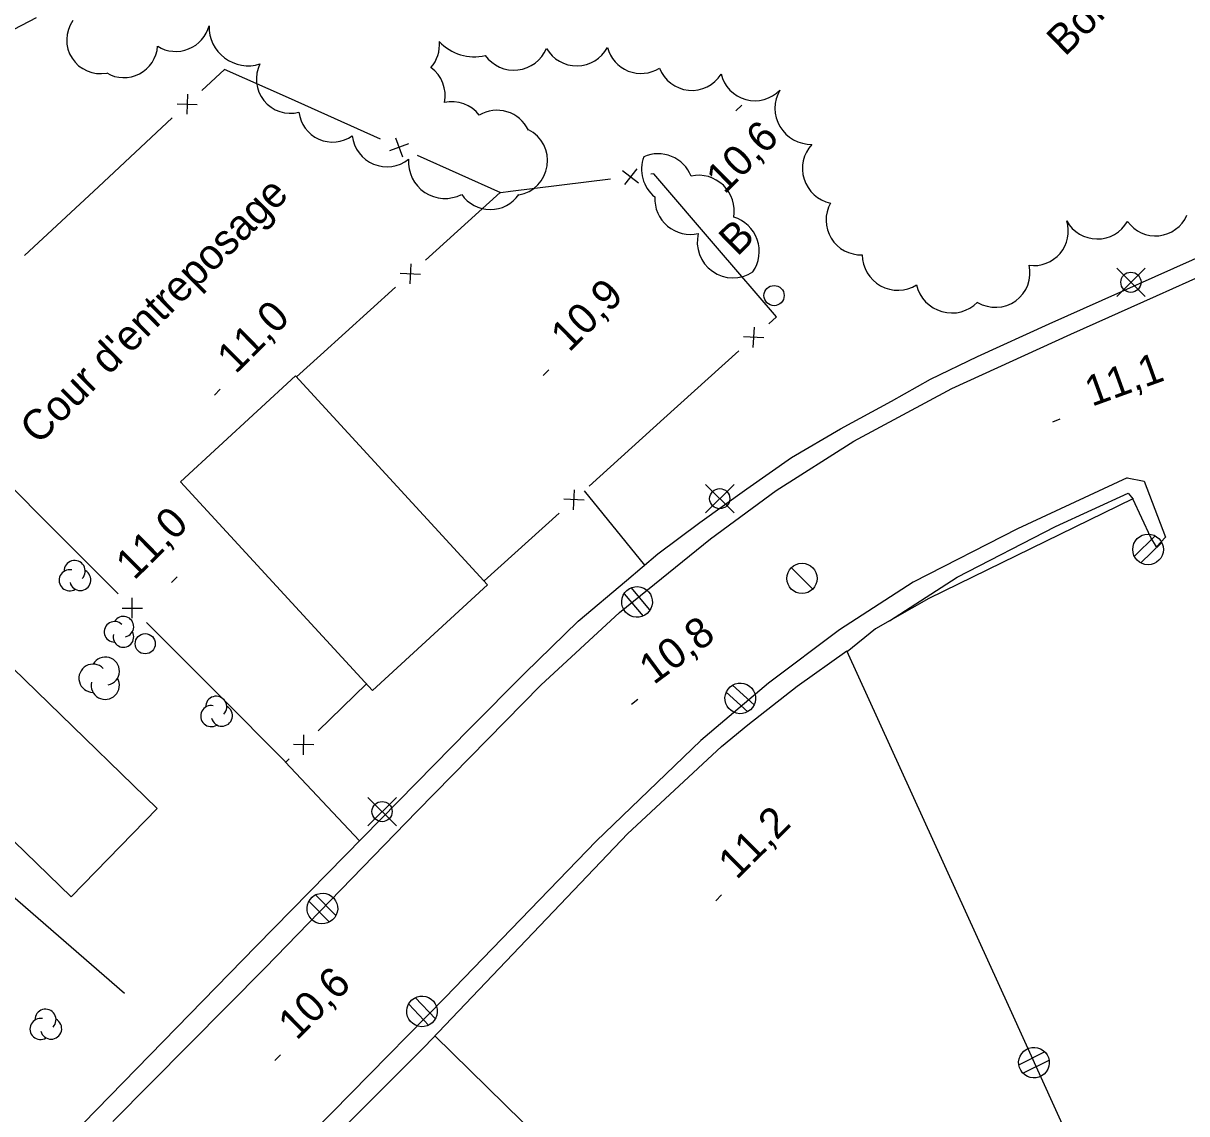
# Model space of a CAD drawing. Extents: x 381879 to 384696, y 5564785 to 5567594.
# Drawn here: x 383466.9 to 383582.2, y 5566096.7 to 5566204.7 of the extents above; entities that cross this region are included whole.
import ezdxf

# ---------------------------------------------------------------- set-up
doc = ezdxf.new("R2010")
doc.units = 0
for name, color, linetype in [('Niveau 19', 7, 'Continuous'), ('Niveau 21', 7, 'Continuous'), ('Niveau 22', 7, 'Continuous'), ('Niveau 3', 7, 'Continuous'), ('Niveau 31', 7, 'Continuous'), ('Niveau 36', 7, 'Continuous'), ('Niveau 37', 7, 'Continuous'), ('Niveau 44', 7, 'Continuous'), ('Niveau 52', 7, 'Continuous'), ('Niveau 57', 7, 'Continuous')]:
    doc.layers.add(name, color=color, linetype=linetype)

msp = doc.modelspace()

# ---------------------------------------------------------------- linework, layer by layer
at = {"layer": 'Niveau 19'}
for points in [[(383528.49, 5566151.01), (383522.53, 5566158.37)], [(383500.23, 5566123.69), (383500.23, 5566123.69), (383492.87, 5566131.52)]]:
    msp.add_lwpolyline(points, dxfattribs=at)
at = {"layer": 'Niveau 21'}
for points in [[(383475.8, 5566095.9), (383490.9, 5566111.1), (383505.9, 5566126.6), (383518.2, 5566139.1), (383526, 5566146.3), (383535, 5566153.6), (383541.5, 5566158.4), (383549.2, 5566163.3), (383558.9, 5566168.5), (383570.7, 5566173.9), (383579.2, 5566177.7), (383598.6, 5566186.4), (383615.2, 5566194), (383635.7, 5566203.4), (383656.8, 5566213), (383679.9, 5566223.4), (383700.8, 5566232.9), (383723.9, 5566243.3), (383746.1, 5566253.5), (383766.2, 5566262.9), (383782.3, 5566270.5), (383795.9, 5566277.2), (383813.8, 5566285.8), (383829.7, 5566293.8)], [(383576.28, 5566159.65), (383565.4, 5566154.6), (383555.08, 5566149.31), (383547.78, 5566144.61), (383540.75, 5566139.32), (383534.05, 5566133.64), (383523.68, 5566123.66), (383508.73, 5566108.16), (383490.03, 5566089.16), (383471.9, 5566070.2), (383461.53, 5566059.56)]]:
    msp.add_lwpolyline(points, dxfattribs=at)
at = {"layer": 'Niveau 22'}
for points in [[(383369.84, 5566176.14), (383373.56, 5566176.86), (383379.6, 5566176.11), (383387.04, 5566174.32), (383393.92, 5566171.79), (383400.03, 5566169.71), (383406.56, 5566169.68), (383414.5, 5566171.86), (383426.09, 5566178.5), (383436.38, 5566185.34), (383446.28, 5566192.6), (383455.84, 5566198.5), (383465.26, 5566203.7), (383468.25, 5566205.27)], [(383511.14, 5566134.8), (383516.6, 5566140.29), (383521.9, 5566145.47), (383526.67, 5566149.48), (383529.79, 5566152.11), (383533.96, 5566155.23), (383538.59, 5566158.55), (383543.03, 5566161.66), (383547.89, 5566164.52), (383552.92, 5566167.24), (383556.8, 5566169.44), (383561.45, 5566171.69), (383568.55, 5566174.9), (383586.14, 5566182.78), (383615.01, 5566196.02)], [(383476.95, 5566108.57), (383459.83, 5566123.43), (383445.12, 5566135.02), (383433.3, 5566146.55), (383423.86, 5566157.71), (383417.2, 5566165.42), (383412.95, 5566168.32), (383410.49, 5566170.76)], [(383552.75, 5566145.49), (383559.45, 5566149.81), (383569.18, 5566154.82), (383576.37, 5566158.12), (383576.86, 5566157.54)], [(383543.6, 5566139), (383548.5, 5566142.5)], [(383526.78, 5566124.4), (383536.08, 5566133.04), (383538.7, 5566135.2), (383543.6, 5566139)], [(383414.56, 5566036.19), (383435.49, 5566057.53), (383462.29, 5566084.88), (383490, 5566113.26), (383511.14, 5566134.8)], [(383485, 5566081.5), (383487.6, 5566084.2), (383506.7, 5566103.3), (383526.81, 5566124.43)]]:
    msp.add_lwpolyline(points, dxfattribs=at)
at = {"layer": 'Niveau 3'}
for p, q in [((383537.53, 5566196.01), (383538.1, 5566196.58)), ((383518.42, 5566169.79), (383518.99, 5566170.36)), ((383485.88, 5566167.86), (383486.45, 5566168.43)), ((383568.9, 5566165.2), (383569.64, 5566165.51)), ((383481.6, 5566149.27), (383482.17, 5566149.84)), ((383527.19, 5566137.23), (383527.82, 5566137.72)), ((383535.52, 5566117.76), (383536.09, 5566118.33)), ((383491.85, 5566101.93), (383492.42, 5566102.5))]:
    msp.add_line(p, q, dxfattribs=at)
at = {"layer": 'Niveau 31'}
for points in [[(383493.9, 5566169.75), (383512.92, 5566149.07), (383501.53, 5566138.59), (383482.5, 5566159.25)], [(383458.69, 5566147.75), (383480.19, 5566126.89), (383471.69, 5566118.13), (383450.19, 5566138.99)]]:
    msp.add_lwpolyline(points, close=True, dxfattribs=at)
at = {"layer": 'Niveau 36'}
for p, q in [((383578.07, 5566180.44), (383575.25, 5566177.62)), ((383578.07, 5566177.62), (383575.25, 5566180.44)), ((383537.34, 5566159), (383534.52, 5566156.18)), ((383537.34, 5566156.18), (383534.52, 5566159)), ((383579.04, 5566153.9), (383576.98, 5566151.86)), ((383577.64, 5566151.22), (383579.7, 5566153.26)), ((383545.14, 5566148.63), (383543.02, 5566150.75)), ((383529.01, 5566146.57), (383527.14, 5566148.78)), ((383526.45, 5566148.17), (383528.32, 5566145.96)), ((383536.57, 5566138.42), (383538.72, 5566136.47)), ((383539.33, 5566137.16), (383537.18, 5566139.11)), ((383503.89, 5566128), (383501.07, 5566125.18)), ((383503.89, 5566125.18), (383501.07, 5566128)), ((383495.22, 5566117.7), (383497.26, 5566115.64)), ((383497.9, 5566116.3), (383495.86, 5566118.36)), ((383507.75, 5566106.05), (383505.76, 5566108.16)), ((383505.11, 5566107.51), (383507.1, 5566105.4)), ((383568.11, 5566102.78), (383565.52, 5566101.47)), ((383565.95, 5566100.66), (383568.54, 5566101.97))]:
    msp.add_line(p, q, dxfattribs=at)
for centre, radius in [((383576.65, 5566179.03), 1), ((383541.3, 5566177.71), 1), ((383535.92, 5566157.59), 1), ((383578.35, 5566152.56), 1.52), ((383544.07, 5566149.69), 1.5), ((383479.01, 5566143.22), 1), ((383502.47, 5566126.59), 1)]:
    msp.add_circle(centre, radius, dxfattribs=at)
for centre, major_axis, ratio in [((383527.73, 5566147.36), (-1.21, 0.92), 0.999875), ((383537.95, 5566137.8), (-1.21, 0.91), 0.999874), ((383496.56, 5566116.99), (1.22, -0.9), 0.999874), ((383506.43, 5566106.79), (-1.21, 0.91), 0.999874), ((383567.04, 5566101.72), (-1.21, 0.91), 0.999874)]:
    msp.add_ellipse(centre, major_axis=major_axis, ratio=ratio, dxfattribs=at)
at = {"layer": 'Niveau 37'}
for p, q in [((383483.19, 5566197.67), (383483.12, 5566195.67)), ((383482.16, 5566196.7), (383484.16, 5566196.63)), ((383505.09, 5566192.76), (383503.22, 5566192.04)), ((383503.8, 5566193.33), (383504.51, 5566191.46)), ((383526.3, 5566190.11), (383527.88, 5566188.88)), ((383527.71, 5566190.28), (383526.48, 5566188.7)), ((383505.33, 5566180.87), (383505.23, 5566178.87)), ((383504.28, 5566179.92), (383506.28, 5566179.82)), ((383539.24, 5566172.57), (383539.35, 5566174.57)), ((383540.29, 5566173.52), (383538.29, 5566173.62)), ((383521.43, 5566156.48), (383521.54, 5566158.48)), ((383522.48, 5566157.43), (383520.49, 5566157.53)), ((383477.73, 5566145.75), (383477.73, 5566147.75)), ((383476.73, 5566146.75), (383478.73, 5566146.75)), ((383494.7, 5566132.21), (383494.73, 5566134.21)), ((383495.72, 5566133.19), (383493.71, 5566133.22))]:
    msp.add_line(p, q, dxfattribs=at)
for points in [[(383493.2, 5566197.29), (383486.87, 5566200.12), (383484.62, 5566198.03)], [(383502.33, 5566193.21), (383493.2, 5566197.29)], [(383481.69, 5566195.31), (383474.37, 5566188.49)], [(383515.19, 5566188.01), (383514.25, 5566187.89), (383505.98, 5566191.58)], [(383525.11, 5566189.25), (383515.19, 5566188.01)], [(383535.69, 5566182.42), (383529.39, 5566189.78), (383529.08, 5566189.74)], [(383474.37, 5566188.49), (383467.05, 5566181.68)], [(383514.18, 5566187.92), (383506.76, 5566181.21)], [(383540.78, 5566174.91), (383541.53, 5566175.59), (383535.69, 5566182.42)], [(383503.8, 5566178.53), (383496.38, 5566171.82)], [(383496.38, 5566171.82), (383493.99, 5566169.66)], [(383530.39, 5566165.53), (383537.81, 5566172.23)], [(383522.97, 5566158.82), (383530.39, 5566165.53)], [(383462.19, 5566162.32), (383469.25, 5566155.24)], [(383512.58, 5566149.44), (383520, 5566156.14)], [(383469.25, 5566155.24), (383476.32, 5566148.17)], [(383479.14, 5566145.33), (383486.21, 5566138.26)], [(383486.21, 5566138.26), (383492.95, 5566131.5), (383493.28, 5566131.82)], [(383496.15, 5566134.6), (383500.94, 5566139.23)]]:
    msp.add_lwpolyline(points, dxfattribs=at)
at = {"layer": 'Niveau 44'}
for centre, radius, start, end in [((383502.96, 5566193.93), 3.46, 186.5489, 308.2989), ((383531.71, 5566190.22), 3.53, 159.3263, 230.9598), ((383529.81, 5566188.23), 3.53, 22.0142, 113.3944), ((383533.82, 5566186.09), 3.54, 350.1366, 101.9624), ((383533.03, 5566187.32), 3.55, 177.4402, 282.4998), ((383536.28, 5566182.09), 3.55, 325.1928, 73.2743), ((383537.24, 5566183.02), 3.55, 166.374, 303.434), ((383475.97, 5566144.4), 1.02, 44.1153, 269.8039), ((383476.85, 5566144.91), 1.02, 282.2692, 149.7262), ((383476.85, 5566143.89), 1.02, 166.9368, 29.6212), ((383475.05, 5566140.5), 1.4, 282.2692, 149.7262), ((383473.84, 5566139.8), 1.4, 44.1153, 269.8039), ((383475.05, 5566139.1), 1.4, 166.9368, 29.6212)]:
    msp.add_arc(centre, radius, start, end, dxfattribs=at)
for centre, major_axis, ratio, start_param, end_param in [((383474.6, 5566203.04), (-3.18, -1.12), 0.988899, 5.332191, 7.696842), ((383482.04, 5566205.3), (1.66, -2.97), 0.999185, 5.216789, 7.091763), ((383489.2, 5566204.35), (-2.76, -2.72), 0.998161, 5.481505, 7.383899), ((383504.75, 5566202.57), (0.74, 3.35), 0.995301, 4.209692, 5.01839), ((383511.6, 5566206.07), (-3.54, -3.1), 0.99758, 0.026644, 1.085976), ((383476.89, 5566202.68), (0.75, 3.29), 0.996319, 2.837278, 4.855667), ((383515.53, 5566203.54), (0.4, -3.47), 0.999657, 5.218909, 7.345148), ((383521.75, 5566203.92), (0.05, -3.45), 0.999802, 5.220037, 7.348015), ((383528.11, 5566203.14), (2.94, -1.77), 0.995509, 3.937825, 5.820404), ((383493.39, 5566199.15), (1.94, -2.76), 0.999745, 3.636619, 5.924893), ((383505.32, 5566197.53), (0.66, 3.36), 0.993317, 4.698654, 5.853257), ((383533.14, 5566201.45), (3.12, -1.42), 0.995026, 3.930412, 6.157892), ((383539.4, 5566200.44), (3.31, -0.92), 0.99502, 3.642742, 5.789637), ((383544.97, 5566196.27), (-3.08, -1.83), 0.998692, 5.217853, 7.342816), ((383509.4, 5566193.52), (-2.83, 1.93), 0.993317, 4.394484, 5.530354), ((383497.57, 5566196.28), (3.01, -1.5), 0.999226, 3.721613, 5.793018), ((383513.88, 5566192.65), (-1.98, 2.8), 0.993785, 4.540426, 6.214951), ((383515.45, 5566191.07), (-0.71, 3.35), 0.998467, 3.098133, 5.61259), ((383547.6, 5566190.3), (-3.33, -1.05), 0.999655, 5.223376, 7.345162), ((383508.7, 5566190.94), (-2, -3), 0.999819, 5.223023, 7.347131), ((383513.2, 5566189.65), (3.41, 0.34), 0.996975, 3.636218, 5.580178), ((383549.9, 5566185.19), (3.04, -1.62), 0.999995, 3.120088, 5.24301), ((383579.08, 5566187), (-0.76, -3.29), 0.99996, 5.550981, 7.675892), ((383567.02, 5566184.11), (1.75, -2.95), 0.997777, 5.615074, 7.613808), ((383573.32, 5566186.76), (-0.03, -3.44), 0.999911, 5.221302, 7.345427), ((383553.56, 5566181.76), (-1.7, -3.08), 0.999359, 5.219524, 7.345107), ((383563.24, 5566179.97), (1.02, 3.27), 0.998516, 2.900313, 5.236636), ((383558.92, 5566179.59), (-1.24, -3.38), 0.999331, 5.292797, 7.421239), ((383472.02, 5566150.42), (-0.836, 0.629), 0.999875, 3.020126, 6.959135), ((383471.53, 5566149.5), (-0.836, 0.629), 0.999875, 5.163765, 9.050341), ((383472.58, 5566149.54), (-0.836, 0.629), 0.999875, 0.893509, 4.863384), ((383486.04, 5566136.97), (-0.836, 0.629), 0.999875, 3.020126, 6.959135), ((383485.55, 5566136.05), (-0.836, 0.629), 0.999875, 5.163765, 9.050341), ((383486.6, 5566136.09), (-0.836, 0.629), 0.999875, 0.893509, 4.863384), ((383469.13, 5566105.97), (-0.836, 0.629), 0.999875, 3.020126, 6.959135), ((383468.64, 5566105.05), (-0.836, 0.629), 0.999875, 5.163765, 9.050341), ((383469.69, 5566105.09), (-0.836, 0.629), 0.999875, 0.893509, 4.863384)]:
    msp.add_ellipse(centre, major_axis=major_axis, ratio=ratio, start_param=start_param, end_param=end_param, dxfattribs=at)
at = {"layer": 'Niveau 52'}
for points in [[(383576.28, 5566159.65), (383577.95, 5566159.33), (383580.08, 5566153.78), (383579.17, 5566152.83), (383578.64, 5566153.75), (383576.84, 5566157.58), (383556.62, 5566147.69), (383551.35, 5566144.69), (383548.54, 5566142.42)], [(383674.89, 5565869.41), (383662.2, 5565894.4), (383641, 5565939.2), (383619.7, 5565986.3), (383599.7, 5566030), (383583.1, 5566066.4), (383564.7, 5566107), (383548.5, 5566142.5)], [(383507.71, 5566104.37), (383521.58, 5566090.76)]]:
    msp.add_lwpolyline(points, dxfattribs=at)

# ---------------------------------------------------------------- texts
at = {"layer": 'Niveau 3'}
for s, rotation, p in [('10,6', 44.7717, (383536.39, 5566187.68)), ('10,9', 44.7717, (383521, 5566172.03)), ('11,0 ', 44.7717, (383487.95, 5566169.86)), ('11,1 ', 19.8887, (383572.78, 5566166.69)), ('11,0', 44.7717, (383477.91, 5566149.42)), ('10,8 ', 36.479, (383529.38, 5566139.1)), ('11,2 ', 44.7717, (383537.59, 5566119.76)), ('10,6 ', 44.7717, (383494, 5566103.85))]:
    msp.add_text(s, height=3, rotation=rotation, dxfattribs=at).set_placement(p)
at = {"layer": 'Niveau 44'}
for s, p in [('Bois', (383570.13, 5566201.33)), ('B', (383537.66, 5566181.52))]:
    msp.add_text(s, height=3, rotation=44.7707, dxfattribs=at).set_placement(p)
at = {"layer": 'Niveau 57'}
msp.add_text("Cour d'entreposage", height=3, rotation=44.7717, dxfattribs=at).set_placement((383468.43, 5566162.85))

doc.saveas('drawing.dxf')
